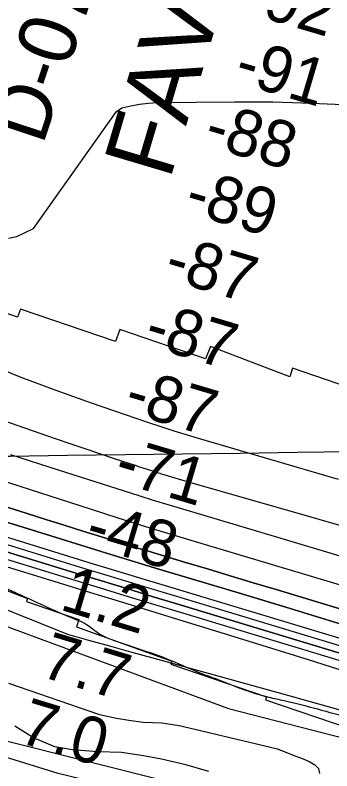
# Model space of a CAD drawing. Extents: x 3734862 to 3772949, y 391520 to 417239.
# Drawn here: x 3752398 to 3752854, y 402631 to 403719 of the extents above; entities that cross this region are included whole.
import ezdxf

# ---------------------------------------------------------------- set-up
doc = ezdxf.new("R2010")
doc.units = 0
for name, color, linetype in [('V-CHAN-NAID', 7, 'Continuous'), ('V-GRID-MAJR', 7, 'Continuous'), ('V-LEVE-TOET', 7, 'Continuous'), ('V-RIVR-EDGE', 7, 'Continuous'), ('V-RIVR-RANG', 7, 'Continuous'), ('V-RIVR-RANG-IDEN', 7, 'Continuous'), ('V-RRAP-FSHR', 7, 'Continuous'), ('V-RRAP-RVMT', 7, 'Continuous'), ('V-SITE-VEGE', 7, 'Continuous'), ('V-TOPO-DPTH', 7, 'Continuous'), ('V-TOPO-MAJR', 7, 'Continuous'), ('V-TOPO-MINR', 7, 'Continuous'), ('V-TOPO-WATR', 7, 'Continuous')]:
    doc.layers.add(name, color=color, linetype=linetype)

msp = doc.modelspace()

# ---------------------------------------------------------------- linework, layer by layer
at = {"layer": 'V-GRID-MAJR'}
msp.add_spline([(3738984.8, 402913.2), (3741633, 402946.6), (3746929.2, 403014), (3752225.5, 403082.2), (3757521.7, 403151.1), (3762817.9, 403220.8), (3768114.1, 403291.3), (3770762.3, 403326.8)], degree=3, dxfattribs=at)
at = {"layer": 'V-LEVE-TOET'}
msp.add_lwpolyline([(3752861.2, 402529.4), (3752850.7, 402531.9), (3752840.3, 402534.6), (3752741.9, 402558.3), (3752610, 402591.4), (3752460.3, 402627.8), (3752363.6, 402657.5), (3752236.9, 402704), (3752080.2, 402760.2), (3751946.2, 402807.9), (3751849.4, 402842.9), (3751709.2, 402893.1), (3751566.2, 402945.4), (3751432, 402993.4), (3751227.6, 403066.1), (3751094.7, 403111.7), (3750935.5, 403163.6), (3750781.5, 403211.4), (3750723, 403229.5), (3750636.6, 403256.3), (3750508.4, 403298.2)], dxfattribs=at)
at = {"layer": 'V-RIVR-EDGE'}
msp.add_spline([(3749600.7, 403572.3), (3749634.7, 403563.7), (3749651.3, 403560.4), (3749673.1, 403560.4), (3749692.5, 403559.1), (3749709.1, 403556.6), (3749738.2, 403548.1), (3749762.8, 403542), (3749785.5, 403538.7), (3749810.9, 403532.9), (3749827.9, 403529.7), (3749844.9, 403528), (3749861.9, 403526.3), (3749878.8, 403525.9), (3749897.8, 403523), (3749967.4, 403512.3), (3749992, 403510.3), (3750015.1, 403507), (3750032, 403504.5), (3750055.5, 403501.2), (3750077.7, 403497.5), (3750095.5, 403495.4), (3750108.8, 403495.8), (3750123.4, 403497.8), (3750137.2, 403499.8), (3750146.5, 403499.8), (3750156.2, 403498.5), (3750172.3, 403494.4), (3750186.1, 403491.2), (3750207.5, 403486.7), (3750241.9, 403484.2), (3750261.7, 403483.3), (3750286.7, 403481.2), (3750304.1, 403479.2), (3750313.4, 403477.1), (3750323.1, 403472.6), (3750334.8, 403462.5), (3750345.7, 403458.8), (3750367.9, 403454.3), (3750391, 403449), (3750395.4, 403446.6), (3750399.9, 403441.7), (3750408.7, 403432.4), (3750412.4, 403431.6), (3750418, 403431.6), (3750426.9, 403429.9), (3750443.1, 403425.8), (3750464.9, 403418.9), (3750486.7, 403411.2), (3750511.4, 403400.6), (3750544.1, 403386.4), (3750565.9, 403379), (3750585.7, 403373.3), (3750609.5, 403367.2), (3750629.3, 403360.7), (3750661.3, 403351.3), (3750680.3, 403347.2), (3750692.4, 403346.8), (3750703.3, 403346.7), (3750719.9, 403352.8), (3750749.4, 403363.6), (3750767.3, 403369.6), (3750779.8, 403374.5), (3750796.8, 403376.4), (3750806.9, 403376.8), (3750813.8, 403376.8), (3750831.2, 403375.1), (3750851.4, 403371), (3750874.4, 403364.5), (3750895, 403358), (3750924.5, 403347), (3750966.1, 403330.3), (3750989.1, 403318.9), (3751009.3, 403310.4), (3751046.1, 403299.4), (3751067.1, 403296.5), (3751095, 403292), (3751115.2, 403286.7), (3751143.5, 403280.2), (3751157.2, 403280.5), (3751160.1, 403280.9), (3751166.5, 403280.5), (3751174.6, 403276), (3751183.5, 403274.8), (3751198.9, 403272.3), (3751210.2, 403269.1), (3751230, 403264.6), (3751244.5, 403259.7), (3751267.6, 403252.8), (3751285, 403249.1), (3751304.3, 403243.4), (3751325.8, 403242.1), (3751339.9, 403241.3), (3751350.4, 403239.6), (3751362.6, 403236.7), (3751373.1, 403231.1), (3751386, 403222.1), (3751398.9, 403215.2), (3751411, 403209.5), (3751428.8, 403203.8), (3751447.8, 403198.9), (3751467.2, 403198.1), (3751481.3, 403196), (3751496.3, 403191.5), (3751520.5, 403180.2), (3751539.1, 403170), (3751546.8, 403168.4), (3751556.9, 403167.9), (3751564.2, 403167.1), (3751573.5, 403164.7), (3751580.7, 403161.8), (3751597.3, 403155.7), (3751615.1, 403151.6), (3751634.1, 403147.9), (3751652.7, 403144.6), (3751682.6, 403141.3), (3751700.8, 403137.2), (3751726.2, 403129.1), (3751763, 403116.9), (3751788.9, 403107.5), (3751826.8, 403094.5), (3751852.7, 403085.5), (3751875.3, 403079.8), (3751903.6, 403070.4), (3751929.1, 403063.9), (3751952.5, 403058.2), (3751978.4, 403050.8), (3752011.5, 403040.6), (3752051.9, 403025.2), (3752090.3, 403012.1), (3752121.8, 403000.3), (3752173.5, 402978.4), (3752203.8, 402965.4), (3752242.6, 402949.1), (3752280.9, 402933.2), (3752346.8, 402908.4), (3752379.1, 402896.6), (3752400.1, 402887.2), (3752439.3, 402869.3), (3752480.1, 402851.5), (3752503.5, 402840.5), (3752518.1, 402829.5), (3752525.7, 402825.1), (3752549.6, 402816.1), (3752583.1, 402804.7), (3752615.4, 402793.3), (3752664.3, 402772.5), (3752692.6, 402762), (3752721.7, 402750.6), (3752763.3, 402737.5), (3752785.5, 402732.6), (3752881.3, 402707.7), (3752922.1, 402697.5), (3752945.5, 402690.6), (3752959.3, 402686.5), (3752986.7, 402677.5), (3753008.6, 402668.2), (3753044.5, 402656.4), (3753077.7, 402647.4), (3753108, 402642.1), (3753140.7, 402635.1), (3753203.4, 402622.8), (3753235.7, 402614.2), (3753280.5, 402603.2), (3753302.8, 402599.9), (3753320.2, 402600.7), (3753336.3, 402600.2), (3753350.1, 402600.6), (3753361, 402600.2), (3753378, 402597.3), (3753395.4, 402593.6), (3753435.8, 402581.8), (3753479, 402567.9), (3753528.7, 402552.9), (3753582, 402533.7), (3753643, 402512.5), (3753679.8, 402497.1), (3753709.3, 402486.1), (3753744.8, 402474.3), (3753768.3, 402466.1), (3753792.9, 402456.4), (3753824.8, 402444.2), (3753868.1, 402425.9), (3753874.9, 402423.8), (3753901.6, 402415.3), (3753930.7, 402405.9), (3753950.1, 402395.7), (3753969.5, 402386), (3753992.1, 402375.4), (3754015.5, 402366), (3754070, 402340.4), (3754094.3, 402327.4), (3754129.4, 402310.8), (3754145.9, 402300.6), (3754162.5, 402292.1), (3754189.6, 402278.7), (3754227.5, 402259.6), (3754257.4, 402244.5), (3754285.3, 402227.5), (3754310.7, 402213.3), (3754345.4, 402193.8), (3754365.6, 402180.8), (3754383, 402169.4), (3754391.1, 402160.5), (3754393.5, 402156.5), (3754413.3, 402144.3), (3754458.5, 402121.1), (3754491.6, 402104.9), (3754519.5, 402090.2), (3754525.9, 402088.6), (3754533.2, 402089.8), (3754544.1, 402086.1), (3754555.4, 402079.6), (3754574.4, 402065.4), (3754590.5, 402053.7), (3754603.5, 402048.8), (3754613.2, 402048), (3754625.7, 402043.1), (3754637.4, 402035.8), (3754658.4, 402023.2), (3754687.5, 402010.2), (3754723, 401991.9), (3754750.5, 401979.3), (3754768.7, 401969.5), (3754786, 401961.8), (3754799.8, 401955.7), (3754813.1, 401949.2), (3754861.6, 401924), (3754878.9, 401915.5), (3754906.4, 401902.5), (3754932.7, 401891.9), (3754960.9, 401880.9), (3754991.6, 401867.5), (3755029.2, 401849.2), (3755060.3, 401835.4), (3755091, 401819.1), (3755126.5, 401799.2), (3755151.1, 401783.8), (3755175.8, 401765.9), (3755218.6, 401737.1), (3755250.5, 401716), (3755279.9, 401700.6), (3755306.2, 401687.6), (3755332, 401672.9), (3755361.5, 401655.1), (3755376, 401645.7), (3755399.9, 401631.9), (3755422.1, 401620.1), (3755432.6, 401613.2), (3755446.3, 401601.1), (3755458, 401588.9), (3755473.3, 401580.4), (3755501.2, 401565), (3755536.7, 401540.6), (3755576.3, 401512.6), (3755599.7, 401494), (3755653, 401458.6), (3755710.7, 401417.3), (3755726.9, 401409.5), (3755737.8, 401406.7), (3755748.7, 401400.2), (3755764.4, 401385.6), (3755778.5, 401373.8), (3755797.9, 401360.4), (3755821.7, 401347.4), (3755837.9, 401338.1), (3755853.6, 401327.9), (3755871.4, 401312.5), (3755891.2, 401296.7), (3755903.7, 401285.8), (3755921.8, 401275.6), (3755933.1, 401269.5), (3755943.2, 401260.2), (3755955.7, 401249.2), (3755970.3, 401239.9), (3755990.9, 401228.9), (3756011.1, 401216.3), (3756031.6, 401202.5), (3756042.5, 401190), (3756051, 401174.2), (3756051.3, 401158.4), (3756049.3, 401145.5), (3756046.9, 401141.9), (3756042.4, 401139.4), (3756036.7, 401140.3), (3756032.7, 401147.1), (3756032.7, 401154.4), (3756029.1, 401160.9), (3756025.5, 401164.5), (3756020.6, 401166.6), (3756007.3, 401169.9), (3756000.4, 401170.7), (3755996, 401171.5), (3755991.1, 401171.9), (3755983.4, 401171.5), (3755977, 401170.7), (3755966.9, 401172.8), (3755956.8, 401179.3), (3755952.3, 401182.5), (3755945.1, 401186.2), (3755939.8, 401187), (3755935.8, 401187), (3755931.7, 401186.2), (3755929.7, 401184.2), (3755928.9, 401182.6), (3755928.5, 401179.3), (3755936.1, 401166.8), (3755937.9, 401164.4)], degree=3, dxfattribs=at)
at = {"layer": 'V-RRAP-FSHR'}
for points in [[(3745755.6, 404164), (3746133.6, 404114.9), (3746460.4, 404044.3), (3746926.7, 403974.7), (3747307.6, 403936.2), (3747787.5, 403855.9), (3748350.4, 403747.2), (3748744.7, 403693.8), (3749488.2, 403562), (3750009.7, 403476.2), (3750471.2, 403416.6), (3750755, 403362.1), (3751258.2, 403214.1), (3751991.4, 402977.8), (3752370.3, 402844.7), (3752705.6, 402720.9), (3753300.9, 402568.3)], [(3755894.5, 400912.6), (3755174.2, 401533.8), (3754556.1, 402011.8), (3754536.3, 402024.3), (3753972.2, 402338), (3753352, 402548.3), (3753283.2, 402552.8), (3752993.4, 402535.3), (3752867.1, 402553.1), (3752381.5, 402674.9), (3751883.1, 402847.3), (3750951.1, 403175.4), (3750286, 403385.4), (3750165.9, 403401.9), (3749865.8, 403433.9), (3749516.1, 403497.7), (3749101.9, 403567.7)]]:
    msp.add_lwpolyline(points, dxfattribs=at)
at = {"layer": 'V-RRAP-RVMT'}
for p, q in [((3752401.8, 403284.2), (3752274.9, 403327.8)), ((3752405.8, 403295.8), (3752401.8, 403284.2)), ((3752542.7, 403249), (3752405.8, 403295.8)), ((3752548.7, 403266.4), (3752542.7, 403249)), ((3752672.4, 403224), (3752548.7, 403266.4)), ((3752679.3, 403242.1), (3752672.4, 403224)), ((3752793.5, 403198.3), (3752679.3, 403242.1)), ((3752797.8, 403210.6), (3752793.5, 403198.3)), ((3752922.6, 403167.6), (3752797.8, 403210.6)), ((3752354, 402903), (3752416, 402879.5)), ((3752416, 402879.5), (3752414.4, 402874.9)), ((3752414.4, 402874.9), (3752489.9, 402849)), ((3752489.9, 402849), (3752486.3, 402838.7)), ((3752486.3, 402838.7), (3752623.8, 402789.4)), ((3752623.8, 402789.4), (3752622.2, 402784.9)), ((3752622.2, 402784.9), (3752760.1, 402738.1)), ((3752760.1, 402738.1), (3752758.5, 402733.5)), ((3752758.5, 402733.5), (3752902.8, 402684.6))]:
    msp.add_line(p, q, dxfattribs=at)
at = {"layer": 'V-SITE-VEGE'}
for points in [[(3752388.6, 402757.7), (3752519.6, 402712.4), (3752544, 402707.1), (3752562.1, 402704.4), (3752582.6, 402701.7), (3752609.6, 402700.3), (3752634.3, 402696.5), (3752657.1, 402691.2), (3752775.9, 402663), (3752801.1, 402653.1), (3752812.7, 402648.7), (3752822.5, 402644.3), (3752829.5, 402640.2), (3752835, 402634.9), (3752836.6, 402627.6)], [(3752677.2, 402630.3), (3752644.2, 402640.1), (3752608.7, 402648.3), (3752582.8, 402653.2), (3752551.5, 402657.6), (3752517.2, 402658.9), (3752480.9, 402661.6), (3752455.1, 402666.1), (3752424.4, 402679), (3752397.5, 402695.5)]]:
    msp.add_lwpolyline(points, dxfattribs=at)
at = {"layer": 'V-TOPO-DPTH'}
for points in [[(3751372.9, 403223.9), (3751774, 403110.4), (3751780.8, 403108.5), (3751787.6, 403106.6), (3751794.5, 403104.6), (3751801.3, 403102.7), (3751843.8, 403090.5), (3751871.9, 403082.4), (3751899.9, 403074.2), (3751927.8, 403065.9), (3751955.8, 403057.4), (3752460.1, 402902.4), (3752506.5, 402888.1), (3752553, 402873.9), (3752599.4, 402859.6), (3752645.9, 402845.3), (3752686.5, 402832.8), (3752753.2, 402812.2), (3752819.9, 402791.4), (3752886.5, 402770.3)], [(3752868.9, 402841.9), (3752794.4, 402864.8), (3752719.8, 402887.4), (3752605.3, 402921.7), (3752587.9, 402927), (3752570.5, 402932.2), (3752553.1, 402937.5), (3752535.8, 402942.9), (3752449.4, 402969.5), (3752388.9, 402988.2), (3752328.3, 403006.8), (3752267.7, 403025.4), (3752207.2, 403044), (3751824.8, 403161.4), (3751814.1, 403164.7), (3751803.4, 403168), (3751792.7, 403171.4), (3751782, 403174.9), (3751745.6, 403186.7), (3751721.3, 403194.9), (3751697.2, 403203.6), (3751673.4, 403212.9), (3751649.7, 403222.6), (3751626.2, 403232.7)], [(3751626.2, 403232.7), (3751649.7, 403222.6), (3751673.4, 403212.9), (3751697.2, 403203.6), (3751721.3, 403194.9), (3751745.6, 403186.7), (3751782, 403174.9), (3751792.7, 403171.4), (3751803.4, 403168), (3751814.1, 403164.7), (3751824.8, 403161.4), (3752207.2, 403044), (3752267.7, 403025.4), (3752328.3, 403006.8), (3752388.9, 402988.2), (3752449.4, 402969.5), (3752535.8, 402942.9), (3752553.1, 402937.5), (3752570.5, 402932.2), (3752587.9, 402927), (3752605.3, 402921.7), (3752719.8, 402887.4), (3752794.4, 402864.8), (3752868.9, 402841.9)], [(3751619.5, 403202.7), (3751666.2, 403187.1), (3751754.3, 403159.3), (3751776, 403152.5), (3751797.7, 403145.8), (3751819.4, 403139.2), (3751841.2, 403132.6), (3751997, 403086), (3752091.8, 403057.5), (3752186.4, 403028.9), (3752281.1, 403000), (3752375.6, 402971), (3752510.7, 402929.5), (3752537.7, 402921.2), (3752564.7, 402912.9), (3752591.7, 402904.7), (3752618.8, 402896.6), (3752865.9, 402822.2)], [(3751619.5, 403202.7), (3751666.2, 403187.1), (3751754.3, 403159.3), (3751776, 403152.5), (3751797.7, 403145.8), (3751819.4, 403139.2), (3751841.2, 403132.6), (3751997, 403086), (3752091.8, 403057.5), (3752186.4, 403028.9), (3752281.1, 403000), (3752375.6, 402971), (3752510.7, 402929.5), (3752537.7, 402921.2), (3752564.7, 402912.9), (3752591.7, 402904.7), (3752618.8, 402896.6), (3752865.9, 402822.2)], [(3753119.6, 402724.2), (3752632.3, 402871.3), (3752595.6, 402882.5), (3752558.9, 402893.6), (3752522.3, 402904.8), (3752485.6, 402916), (3752169, 403013.3), (3752106.3, 403032.4), (3752043.7, 403051.4), (3751980.9, 403070), (3751918.1, 403088.5), (3751856.3, 403106.6), (3751824.4, 403116), (3751792.5, 403125.5), (3751760.6, 403135.1), (3751728.8, 403144.8), (3751579.4, 403190.6)], [(3753119.6, 402724.2), (3752632.3, 402871.3), (3752595.6, 402882.5), (3752558.9, 402893.6), (3752522.3, 402904.8), (3752485.6, 402916), (3752169, 403013.3), (3752106.3, 403032.4), (3752043.7, 403051.4), (3751980.9, 403070), (3751918.1, 403088.5), (3751856.3, 403106.6), (3751824.4, 403116), (3751792.5, 403125.5), (3751760.6, 403135.1), (3751728.8, 403144.8), (3751579.4, 403190.6)], [(3753342.3, 402720.2), (3752773.9, 402892.2), (3752741, 402902.1), (3752708, 402912), (3752675.1, 402921.9), (3752642.2, 402931.8), (3752591.8, 402946.9), (3752584, 402949.2), (3752576.3, 402951.5), (3752568.6, 402953.9), (3752560.9, 402956.2), (3752522.6, 402968.1), (3752495.8, 402976.4), (3752469, 402984.7), (3752442.2, 402993.1), (3752415.4, 403001.5), (3751965.3, 403143.4)], [(3753342.3, 402720.2), (3752773.9, 402892.2), (3752741, 402902.1), (3752708, 402912), (3752675.1, 402921.9), (3752642.2, 402931.8), (3752591.8, 402946.9), (3752584, 402949.2), (3752576.3, 402951.5), (3752568.6, 402953.9), (3752560.9, 402956.2), (3752522.6, 402968.1), (3752495.8, 402976.4), (3752469, 402984.7), (3752442.2, 402993.1), (3752415.4, 403001.5), (3751965.3, 403143.4)]]:
    msp.add_lwpolyline(points, dxfattribs=at)
at = {"layer": 'V-TOPO-MAJR'}
msp.add_lwpolyline([(3751611.4, 403311.6), (3751663.9, 403293.3), (3751716.3, 403274.7), (3751773.1, 403254.4), (3751797.1, 403245.8), (3751821.1, 403237.2), (3751845.1, 403228.7), (3751869.1, 403220.2), (3751947.1, 403192.5), (3752010.2, 403170.4), (3752073.5, 403148.7), (3752136.9, 403127.6), (3752200.4, 403106.8), (3752506.1, 403008.3), (3752545.9, 402995.6), (3752585.8, 402983.1), (3752625.7, 402970.8), (3752665.8, 402958.8), (3753201.7, 402799)], dxfattribs=at)
at = {"layer": 'V-TOPO-MINR'}
for points in [[(3752388.8, 403397.6), (3752400.7, 403400.2), (3752424.8, 403411.6), (3752543.9, 403579.9), (3752552, 403585.3), (3752564.6, 403588.4), (3752577.2, 403590.7), (3752590, 403592.1), (3752602.9, 403592.8), (3752713.9, 403594.1), (3752741.7, 403594.1), (3752769.4, 403593.9), (3752797.1, 403593.2), (3752824.8, 403592.1), (3752881.4, 403589.4)], [(3750255.4, 403515.9), (3751105.7, 403370.6), (3751245.6, 403304.3), (3751316.2, 403272.8), (3751387.6, 403243.4), (3751460.2, 403217.3), (3751533.7, 403193.2), (3751716.9, 403137.8), (3751753.4, 403126.8), (3751790.1, 403115.9), (3751826.7, 403105.2), (3751863.4, 403094.5), (3751881, 403089.4), (3751926.5, 403076.2), (3751971.9, 403062.8), (3752017.3, 403049.1), (3752062.6, 403035.3), (3752473.1, 402909.3), (3752514.5, 402896.6), (3752556, 402883.9), (3752597.5, 402871.3), (3752639, 402858.7), (3753247.9, 402674.5)], [(3751149.7, 403262.2), (3751780.4, 403099.2), (3751782.9, 403098.5), (3751785.4, 403097.8), (3751787.9, 403097.1), (3751790.4, 403096.4), (3751806.5, 403091.9), (3751817, 403088.9), (3751827.5, 403085.7), (3751838, 403082.5), (3751848.4, 403079.1), (3751913.7, 403057.6), (3751939.6, 403046.6), (3751963.8, 403033), (3752473.6, 402828.2), (3752503.9, 402819.6), (3752534.1, 402811.1), (3752564.4, 402802.6), (3752594.7, 402794.3), (3752783.5, 402742.4), (3752874.4, 402716.6)], [(3751626.2, 403232.7), (3751649.7, 403222.6), (3751673.4, 403212.9), (3751697.2, 403203.6), (3751721.3, 403194.9), (3751745.6, 403186.7), (3751782, 403174.9), (3751792.7, 403171.4), (3751803.4, 403168), (3751814.1, 403164.7), (3751824.8, 403161.4), (3752207.2, 403044), (3752267.7, 403025.4), (3752328.3, 403006.8), (3752388.9, 402988.2), (3752449.4, 402969.5), (3752535.8, 402942.9), (3752553.1, 402937.5), (3752570.5, 402932.2), (3752587.9, 402927), (3752605.3, 402921.7), (3752719.8, 402887.4), (3752794.4, 402864.8), (3752868.9, 402841.9)], [(3752143.8, 403218.2), (3752455.9, 403109.6), (3752477.1, 403102.3), (3752498.3, 403095.1), (3752519.5, 403087.9), (3752540.8, 403080.9), (3752570.8, 403071), (3752577.1, 403069), (3752583.4, 403066.9), (3752589.7, 403064.9), (3752595.9, 403062.9), (3752604.7, 403060.1), (3752606.6, 403059.5), (3752608.5, 403058.9), (3752610.4, 403058.3), (3752612.3, 403057.8), (3752624.8, 403054), (3752633, 403051.6), (3752641.1, 403049.2), (3752649.3, 403046.9), (3752657.4, 403044.5), (3752814, 402999.7), (3752900.5, 402974.9)], [(3752356.6, 403218), (3752406.5, 403197.7), (3752456.9, 403178.9), (3752507.6, 403160.8), (3752588.9, 403133.1), (3752607.9, 403126.8), (3752626.9, 403120.7), (3752646, 403114.7), (3752665.2, 403109), (3752784.5, 403074.1), (3752863.4, 403051.2)], [(3751619.5, 403202.7), (3751666.2, 403187.1), (3751754.3, 403159.3), (3751776, 403152.5), (3751797.7, 403145.8), (3751819.4, 403139.2), (3751841.2, 403132.6), (3751997, 403086), (3752091.8, 403057.5), (3752186.4, 403028.9), (3752281.1, 403000), (3752375.6, 402971), (3752510.7, 402929.5), (3752537.7, 402921.2), (3752564.7, 402912.9), (3752591.7, 402904.7), (3752618.8, 402896.6), (3752865.9, 402822.2)], [(3751579.4, 403190.6), (3751728.8, 403144.8), (3751760.6, 403135.1), (3751792.5, 403125.5), (3751824.4, 403116), (3751856.3, 403106.6), (3751918.1, 403088.5), (3751980.9, 403070), (3752043.7, 403051.4), (3752106.3, 403032.4), (3752169, 403013.3), (3752485.6, 402916), (3752522.3, 402904.8), (3752558.9, 402893.6), (3752595.6, 402882.5), (3752632.3, 402871.3), (3753119.6, 402724.2)], [(3751623.6, 403188.5), (3751741.3, 403151.9), (3751768.2, 403143.6), (3751795, 403135.4), (3751822, 403127.3), (3751848.9, 403119.3), (3751955.1, 403087.9), (3752035.2, 403064), (3752115.2, 403040.1), (3752195.1, 403015.8), (3752274.9, 402991.4), (3752498.1, 402922.7), (3752530, 402913), (3752561.8, 402903.3), (3752593.7, 402893.6), (3752625.5, 402884), (3752992.2, 402773.4)], [(3751965.3, 403143.4), (3752415.4, 403001.5), (3752442.2, 402993.1), (3752469, 402984.7), (3752495.8, 402976.4), (3752522.6, 402968.1), (3752560.9, 402956.2), (3752568.6, 402953.9), (3752576.3, 402951.5), (3752584, 402949.2), (3752591.8, 402946.9), (3752642.2, 402931.8), (3752675.1, 402921.9), (3752708, 402912), (3752741, 402902.1), (3752773.9, 402892.2), (3753342.3, 402720.2)], [(3752391.5, 403086.4), (3752460, 403064.5), (3752555.4, 403034.1), (3752576.2, 403027.5), (3752597.1, 403021), (3752618.1, 403014.6), (3752639.1, 403008.3), (3752776, 402967.4), (3752865.5, 402940.9)]]:
    msp.add_lwpolyline(points, dxfattribs=at)
at = {"layer": 'V-TOPO-WATR'}
msp.add_lwpolyline([(3751372.9, 403223.9), (3751774, 403110.4), (3751780.8, 403108.5), (3751787.6, 403106.6), (3751794.5, 403104.6), (3751801.3, 403102.7), (3751843.8, 403090.5), (3751871.9, 403082.4), (3751899.9, 403074.2), (3751927.8, 403065.9), (3751955.8, 403057.4), (3752460.1, 402902.4), (3752506.5, 402888.1), (3752553, 402873.9), (3752599.4, 402859.6), (3752645.9, 402845.3), (3752686.5, 402832.8), (3752753.2, 402812.2), (3752819.9, 402791.4), (3752886.5, 402770.3)], dxfattribs=at)

# ---------------------------------------------------------------- texts
at = {"layer": 'V-CHAN-NAID'}
msp.add_text('FAVRET "52" (52.5)', height=100, rotation=73.4312, dxfattribs=at).set_placement((3752620.8, 403480))
at = {"layer": 'V-RIVR-RANG'}
for s, rotation, p in [('-92', 343.4316, (3752723.8, 403724.1)), ('-91', 343.4316, (3752711, 403623.6)), ('-88', 343.4316, (3752667.3, 403532.3)), ('-89', 343.4316, (3752639.3, 403436.3)), ('-87', 343.4316, (3752610, 403340.7)), ('-87', 343.4316, (3752581.3, 403244.9)), ('-87', 343.4316, (3752552.5, 403149.1)), ('-71', 343.4316, (3752537.9, 403049.1)), ('-48', 343.4316, (3752495.8, 402957.3)), ('1.2', 343.1483, (3752460.7, 402863.9)), ('7.7', 343.1483, (3752431.9, 402768.1)), ('7.0', 343.1483, (3752400.4, 402673.2))]:
    msp.add_text(s, height=67, rotation=rotation, dxfattribs=at).set_placement(p)
at = {"layer": 'V-RIVR-RANG-IDEN'}
msp.add_text('D-070', height=83, rotation=71.6003, dxfattribs=at).set_placement((3752437.9, 403530.5))

doc.saveas('drawing.dxf')
